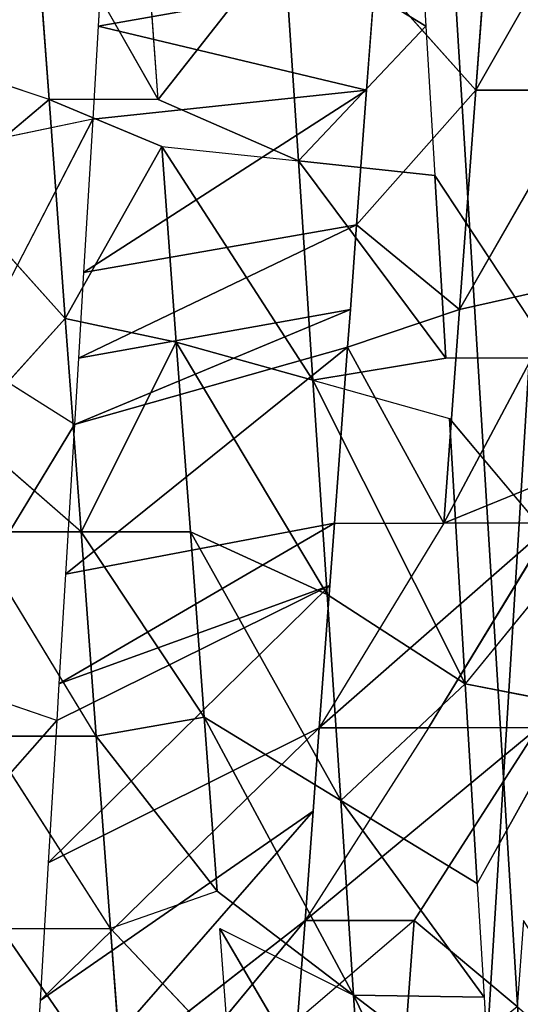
# Model space of a CAD drawing. Extents: x 143 to 263, y -61 to 82.
# Tile 603 of 656: x 249.143 to 249.544, y 71.45 to 72.238. Entities that reach past the tile are written whole.
import ezdxf

# ---------------------------------------------------------------- set-up
doc = ezdxf.new("R2010")
doc.units = 0
doc.header["$LTSCALE"] = 25.4
doc.layers.get('0').update_dxf_attribs({"color": 13, "linetype": 'CONTINUOUS'})

# ---------------------------------------------------------------- blocks, each defined once
blk = doc.blocks.new('ICE-BALL-8126_STL')
at = {"color": 41}
for p, q in [((10.05122, 45.73185, 93.36263), (10.05122, 45.64436, 93.36263)), ((10.05122, 45.73185, 93.36263), (10.05122, 45.64436, 93.36263)), ((10.05122, 45.73185, 93.36263), (10.22654, 45.63134, 93.37821)), ((10.05122, 45.73185, 93.36263), (10.22654, 45.63134, 93.37821)), ((10.54352, 45.72443, 96.80563), (10.5261, 45.63588, 96.8106)), ((10.54352, 45.72443, 96.80563), (10.68608, 45.64545, 96.75823)), ((10.20658, 45.72032, 93.37543), (10.22654, 45.63134, 93.37821)), ((10.20658, 45.72032, 93.37543), (10.22654, 45.63134, 93.37821)), ((10.20658, 45.72032, 93.37543), (10.39764, 45.61863, 93.41295)), ((10.20658, 45.72032, 93.37543), (10.39764, 45.61863, 93.41295)), ((10.4261, 45.7174, 96.83578), (10.31381, 45.62318, 96.8575)), ((10.4261, 45.7174, 96.83578), (10.5261, 45.63588, 96.8106)), ((10.26552, 45.70779, 96.86475), (10.11932, 45.61155, 96.87926)), ((10.26552, 45.70779, 96.86475), (10.26552, 45.62029, 96.86475)), ((10.36086, 45.70886, 93.4038), (10.39764, 45.61863, 93.41295)), ((10.39764, 45.70613, 93.41295), (10.39764, 45.61863, 93.41295)), ((10.39764, 45.70613, 93.41295), (10.56154, 45.60646, 93.46558)), ((10.56154, 45.69396, 93.46558), (10.71566, 45.59502, 93.53426)), ((10.56154, 45.69396, 93.46558), (10.56154, 45.60646, 93.46558)), ((10.71566, 45.68251, 93.53426), (10.78442, 45.67741, 93.57163)), ((10.71566, 45.59502, 93.53426), (10.78442, 45.67741, 93.57163)), ((10.77546, 45.54642, 96.51349), (11.02054, 45.66551, 96.59454)), ((10.77546, 45.54642, 96.51349), (11.02054, 45.66551, 96.59454)), ((9.87494, 45.65744, 93.36678), (10.05122, 45.64436, 93.36263)), ((9.87494, 45.65744, 93.36678), (10.05122, 45.64436, 93.36263)), ((10.77688, 45.65089, 96.72147), (10.61943, 45.53608, 96.5809)), ((10.77688, 45.65089, 96.72147), (10.61943, 45.53608, 96.5809)), ((10.68608, 45.64545, 96.75823), (10.77688, 45.65089, 96.72147)), ((10.8589, 45.6558, 96.68356), (10.77546, 45.54642, 96.51349)), ((10.8589, 45.6558, 96.68356), (10.77546, 45.54642, 96.51349)), ((10.77688, 45.65089, 96.72147), (10.77546, 45.54642, 96.51349)), ((10.77688, 45.65089, 96.72147), (10.77546, 45.54642, 96.51349)), ((10.77688, 45.65089, 96.72147), (10.8589, 45.6558, 96.68356)), ((10.05122, 45.64436, 93.36263), (9.96074, 45.56357, 93.36229)), ((10.05122, 45.64436, 93.36263), (10.22654, 45.63134, 93.37821)), ((10.15884, 45.54886, 93.36985), (10.05122, 45.64436, 93.36263)), ((10.05122, 45.64436, 93.36263), (10.22654, 45.63134, 93.37821)), ((10.5261, 45.63588, 96.8106), (10.68608, 45.64545, 96.75823)), ((10.5261, 45.63588, 96.8106), (10.68608, 45.64545, 96.75823)), ((10.68608, 45.64545, 96.75823), (10.61943, 45.53608, 96.5809)), ((10.68608, 45.64545, 96.75823), (10.61943, 45.53608, 96.5809)), ((10.5261, 45.63588, 96.8106), (10.28332, 45.51381, 96.67052)), ((10.5261, 45.63588, 96.8106), (10.28332, 45.51381, 96.67052)), ((10.31381, 45.62318, 96.8575), (10.5261, 45.63588, 96.8106)), ((10.31381, 45.62318, 96.8575), (10.5261, 45.63588, 96.8106)), ((10.5261, 45.63588, 96.8106), (10.45469, 45.52516, 96.63374)), ((10.5261, 45.63588, 96.8106), (10.45469, 45.52516, 96.63374)), ((10.5261, 45.63588, 96.8106), (10.61943, 45.53608, 96.5809)), ((10.5261, 45.63588, 96.8106), (10.61943, 45.53608, 96.5809)), ((10.22654, 45.63134, 93.37821), (10.15884, 45.54886, 93.36985)), ((10.22654, 45.63134, 93.37821), (10.39764, 45.61863, 93.41295)), ((10.25677, 45.54159, 93.38292), (10.22654, 45.63134, 93.37821)), ((10.22654, 45.63134, 93.37821), (10.39764, 45.61863, 93.41295)), ((10.10773, 45.50217, 96.69017), (10.26552, 45.62029, 96.86475)), ((10.10773, 45.50217, 96.69017), (10.26552, 45.62029, 96.86475)), ((10.11932, 45.61155, 96.87926), (10.26552, 45.62029, 96.86475)), ((10.11932, 45.61155, 96.87926), (10.26552, 45.62029, 96.86475)), ((10.39764, 45.61863, 93.41295), (10.25677, 45.54159, 93.38292)), ((10.39764, 45.61863, 93.41295), (10.25677, 45.54159, 93.38292)), ((10.28332, 45.51381, 96.67052), (10.26552, 45.62029, 96.86475)), ((10.28332, 45.51381, 96.67052), (10.31381, 45.62318, 96.8575)), ((10.39764, 45.53113, 93.41295), (10.39764, 45.61863, 93.41295)), ((10.39764, 45.61863, 93.41295), (10.56154, 45.51896, 93.46558)), ((10, 45.60441, 96.88291), (10.11932, 45.61155, 96.87926)), ((10.11932, 45.61155, 96.87926), (10.10773, 45.50217, 96.69017)), ((10.11932, 45.61155, 96.87926), (10.10773, 45.50217, 96.69017)), ((9.92303, 45.5998, 96.88139), (10, 45.60441, 96.88291)), ((10, 45.60441, 96.88291), (9.9305, 45.49043, 96.69209)), ((10, 45.60441, 96.88291), (9.9305, 45.49043, 96.69209)), ((10, 45.60441, 96.88291), (10.10773, 45.50217, 96.69017)), ((10, 45.60441, 96.88291), (10.10773, 45.50217, 96.69017)), ((10.56154, 45.60646, 93.46558), (10.71566, 45.50751, 93.53426)), ((10.56154, 45.60646, 93.46558), (10.56154, 45.51896, 93.46558)), ((10.71566, 45.59502, 93.53426), (10.71566, 45.50751, 93.53426)), ((10.71566, 45.59502, 93.53426), (10.79533, 45.50159, 93.57797)), ((10.71566, 45.59502, 93.53426), (10.859, 45.58419, 93.61742)), ((10.71566, 45.59502, 93.53426), (10.859, 45.58419, 93.61742)), ((9.96074, 45.56357, 93.36229), (10.05122, 45.55685, 93.36263)), ((10, 45.34191, 92.98291), (9.96074, 45.56357, 93.36229)), ((10, 45.34191, 92.98291), (9.96074, 45.56357, 93.36229)), ((10.05122, 45.55685, 93.36263), (10, 45.34191, 92.98291)), ((10.05122, 45.55685, 93.36263), (10, 45.34191, 92.98291)), ((10.05122, 45.55685, 93.36263), (10.15884, 45.54886, 93.36985)), ((10.19715, 45.33011, 92.9929), (10.05122, 45.55685, 93.36263)), ((10.19715, 45.33011, 92.9929), (10.05122, 45.55685, 93.36263)), ((10.07443, 45.33746, 92.98433), (10.05122, 45.55685, 93.36263)), ((10.07443, 45.33746, 92.98433), (10.05122, 45.55685, 93.36263)), ((10.72186, 45.43926, 96.32838), (10.92139, 45.55613, 96.43311)), ((10.72186, 45.43926, 96.32838), (10.92139, 45.55613, 96.43311)), ((10.92139, 45.55613, 96.43311), (10.77546, 45.54642, 96.51349)), ((10.92139, 45.55613, 96.43311), (10.77546, 45.54642, 96.51349)), ((10.15884, 45.54886, 93.36985), (10.22654, 45.54383, 93.37821)), ((10.26552, 45.32602, 93.00108), (10.15884, 45.54886, 93.36985)), ((10.26552, 45.32602, 93.00108), (10.15884, 45.54886, 93.36985)), ((10.19715, 45.33011, 92.9929), (10.15884, 45.54886, 93.36985)), ((10.19715, 45.33011, 92.9929), (10.15884, 45.54886, 93.36985)), ((10.22654, 45.54383, 93.37821), (10.25677, 45.54159, 93.38292)), ((10.31869, 45.32284, 93.00913), (10.22654, 45.54383, 93.37821)), ((10.31869, 45.32284, 93.00913), (10.22654, 45.54383, 93.37821)), ((10.26552, 45.32602, 93.00108), (10.22654, 45.54383, 93.37821)), ((10.26552, 45.32602, 93.00108), (10.22654, 45.54383, 93.37821)), ((10.25677, 45.54159, 93.38292), (10.39764, 45.53113, 93.41295)), ((10.43836, 45.31568, 93.03282), (10.25677, 45.54159, 93.38292)), ((10.43836, 45.31568, 93.03282), (10.25677, 45.54159, 93.38292)), ((10.31869, 45.32284, 93.00913), (10.25677, 45.54159, 93.38292)), ((10.31869, 45.32284, 93.00913), (10.25677, 45.54159, 93.38292)), ((10.25677, 45.54159, 93.38292), (10.39764, 45.53113, 93.41295)), ((10.77546, 45.54642, 96.51349), (10.55277, 45.4267, 96.40357)), ((10.77546, 45.54642, 96.51349), (10.55277, 45.4267, 96.40357)), ((10.61943, 45.53608, 96.5809), (10.77546, 45.54642, 96.51349)), ((10.61943, 45.53608, 96.5809), (10.77546, 45.54642, 96.51349)), ((10.69202, 45.43705, 96.34341), (10.77546, 45.54642, 96.51349)), ((10.72186, 45.43926, 96.32838), (10.77546, 45.54642, 96.51349)), ((10.40466, 45.41571, 96.45102), (10.61943, 45.53608, 96.5809)), ((10.40466, 45.41571, 96.45102), (10.61943, 45.53608, 96.5809)), ((10.61943, 45.53608, 96.5809), (10.45469, 45.52516, 96.63374)), ((10.61943, 45.53608, 96.5809), (10.45469, 45.52516, 96.63374)), ((10.55277, 45.4267, 96.40357), (10.61943, 45.53608, 96.5809)), ((10.55277, 45.4267, 96.40357), (10.61943, 45.53608, 96.5809)), ((10.25284, 45.40443, 96.48355), (10.45469, 45.52516, 96.63374)), ((10.25284, 45.40443, 96.48355), (10.45469, 45.52516, 96.63374)), ((10.45469, 45.52516, 96.63374), (10.28332, 45.51381, 96.67052)), ((10.45469, 45.52516, 96.63374), (10.28332, 45.51381, 96.67052)), ((10.39764, 45.53113, 93.41295), (10.44756, 45.52742, 93.4269)), ((10.5261, 45.31043, 93.05522), (10.39764, 45.53113, 93.41295)), ((10.5261, 45.31043, 93.05522), (10.39764, 45.53113, 93.41295)), ((10.43836, 45.31568, 93.03282), (10.39764, 45.53113, 93.41295)), ((10.43836, 45.31568, 93.03282), (10.39764, 45.53113, 93.41295)), ((10.40466, 45.41571, 96.45102), (10.45469, 45.52516, 96.63374)), ((10.40466, 45.41571, 96.45102), (10.45469, 45.52516, 96.63374)), ((10.44756, 45.52742, 93.4269), (10.5261, 45.31043, 93.05522)), ((10.44756, 45.52742, 93.4269), (10.56154, 45.51896, 93.46558)), ((10.66945, 45.30185, 93.10143), (10.44756, 45.52742, 93.4269)), ((10.66945, 45.30185, 93.10143), (10.44756, 45.52742, 93.4269)), ((10.55549, 45.30867, 93.06371), (10.44756, 45.52742, 93.4269)), ((10.55549, 45.30867, 93.06371), (10.44756, 45.52742, 93.4269)), ((10.44756, 45.52742, 93.4269), (10.5261, 45.31043, 93.05522)), ((10.56154, 45.51896, 93.46558), (10.6282, 45.51401, 93.49285)), ((10.7797, 45.29526, 93.14558), (10.56154, 45.51896, 93.46558)), ((10.7797, 45.29526, 93.14558), (10.56154, 45.51896, 93.46558)), ((10.66945, 45.30185, 93.10143), (10.56154, 45.51896, 93.46558)), ((10.66945, 45.30185, 93.10143), (10.56154, 45.51896, 93.46558)), ((10.09614, 45.3928, 96.50108), (10.28332, 45.51381, 96.67052)), ((10.09614, 45.3928, 96.50108), (10.28332, 45.51381, 96.67052)), ((10.28332, 45.51381, 96.67052), (10.10773, 45.50217, 96.69017)), ((10.28332, 45.51381, 96.67052), (10.10773, 45.50217, 96.69017)), ((10.28332, 45.51381, 96.67052), (10.25284, 45.40443, 96.48355)), ((10.28332, 45.51381, 96.67052), (10.25284, 45.40443, 96.48355)), ((10.6282, 45.51401, 93.49285), (10.71566, 45.50751, 93.53426)), ((10.88572, 45.28891, 93.19567), (10.6282, 45.51401, 93.49285)), ((10.88572, 45.28891, 93.19567), (10.6282, 45.51401, 93.49285)), ((10.7797, 45.29526, 93.14558), (10.6282, 45.51401, 93.49285)), ((10.7797, 45.29526, 93.14558), (10.6282, 45.51401, 93.49285)), ((9.9305, 45.49043, 96.69209), (10.10773, 45.50217, 96.69017)), ((9.9305, 45.49043, 96.69209), (10.10773, 45.50217, 96.69017)), ((10.0586, 45.39001, 96.50293), (10.10773, 45.50217, 96.69017)), ((10.09614, 45.3928, 96.50108), (10.10773, 45.50217, 96.69017)), ((10.71566, 45.50751, 93.53426), (10.79533, 45.50159, 93.57797)), ((10.98712, 45.28284, 93.25122), (10.71566, 45.50751, 93.53426)), ((10.98712, 45.28284, 93.25122), (10.71566, 45.50751, 93.53426)), ((10.88572, 45.28891, 93.19567), (10.71566, 45.50751, 93.53426)), ((10.88572, 45.28891, 93.19567), (10.71566, 45.50751, 93.53426)), ((10.72186, 45.35176, 96.32838), (10.82225, 45.44676, 96.27168)), ((10.82225, 45.44676, 96.27168), (10.72186, 45.43926, 96.32838)), ((10.69202, 45.43705, 96.34341), (10.55277, 45.4267, 96.40357)), ((10.69202, 45.43705, 96.34341), (10.55277, 45.4267, 96.40357)), ((10.69202, 45.43705, 96.34341), (10.5682, 45.34035, 96.39768)), ((10.69202, 45.43705, 96.34341), (10.5682, 45.34035, 96.39768)), ((10.69202, 45.43705, 96.34341), (10.72186, 45.35176, 96.32838)), ((10.55277, 45.4267, 96.40357), (10.40466, 45.41571, 96.45102)), ((10.40466, 45.32821, 96.45102), (10.55277, 45.4267, 96.40357)), ((10.40466, 45.32821, 96.45102), (10.55277, 45.4267, 96.40357)), ((10.55277, 45.4267, 96.40357), (10.40466, 45.41571, 96.45102)), ((10.5682, 45.34035, 96.39768), (10.55277, 45.4267, 96.40357)), ((10.5682, 45.34035, 96.39768), (10.55277, 45.4267, 96.40357)), ((10.40466, 45.41571, 96.45102), (10.25284, 45.40443, 96.48355)), ((10.40466, 45.41571, 96.45102), (10.25284, 45.40443, 96.48355)), ((10.40466, 45.41571, 96.45102), (10.40466, 45.32821, 96.45102)), ((10.40466, 45.41571, 96.45102), (10.40466, 45.32821, 96.45102)), ((10.25284, 45.40443, 96.48355), (10.09614, 45.3928, 96.50108)), ((10.25284, 45.40443, 96.48355), (10.09614, 45.3928, 96.50108)), ((10.25284, 45.40443, 96.48355), (10.2338, 45.31552, 96.48653)), ((10.25284, 45.40443, 96.48355), (10.2338, 45.31552, 96.48653)), ((10.25284, 45.40443, 96.48355), (10.40466, 45.32821, 96.45102)), ((10.25284, 45.40443, 96.48355), (10.40466, 45.32821, 96.45102)), ((10.0586, 45.39001, 96.50293), (9.88229, 45.28942, 96.49961)), ((10.0586, 45.39001, 96.50293), (9.93798, 45.38105, 96.5028)), ((10.09614, 45.3928, 96.50108), (10.0586, 45.30251, 96.50293)), ((10.0586, 45.39001, 96.50293), (10.0586, 45.30251, 96.50293)), ((10.09614, 45.3928, 96.50108), (10.2338, 45.31552, 96.48653)), ((10.09614, 45.3928, 96.50108), (10.2338, 45.31552, 96.48653)), ((10.86485, 45.36258, 96.24457), (10.72186, 45.35176, 96.32838)), ((10.86485, 45.36258, 96.24457), (10.72186, 45.35176, 96.32838)), ((10.5682, 45.34035, 96.39768), (10.72186, 45.35176, 96.32838)), ((10.5682, 45.34035, 96.39768), (10.72186, 45.35176, 96.32838)), ((10.72186, 45.35176, 96.32838), (10.5682, 45.25285, 96.39768)), ((10.72186, 45.26426, 96.32838), (10.72186, 45.35176, 96.32838)), ((9.95127, 45.34482, 92.98352), (10, 45.34191, 92.98291)), ((10, 45.34191, 92.98291), (10.07443, 45.33746, 92.98433)), ((10.07443, 45.33746, 92.98433), (10.09288, 45.24885, 92.98512)), ((10.07443, 45.33746, 92.98433), (10.26552, 45.23852, 93.00108)), ((10.07443, 45.33746, 92.98433), (10.19715, 45.33011, 92.9929)), ((10.5682, 45.34035, 96.39768), (10.40466, 45.24071, 96.45102)), ((10.5682, 45.34035, 96.39768), (10.40466, 45.32821, 96.45102)), ((10.5682, 45.34035, 96.39768), (10.40466, 45.32821, 96.45102)), ((10.5682, 45.34035, 96.39768), (10.5682, 45.25285, 96.39768)), ((10.19715, 45.33011, 92.9929), (10.26552, 45.32602, 93.00108)), ((10.2338, 45.31552, 96.48653), (10.40466, 45.32821, 96.45102)), ((10.2338, 45.31552, 96.48653), (10.40466, 45.32821, 96.45102)), ((10.40466, 45.32821, 96.45102), (10.3231, 45.23465, 96.47044)), ((10.40466, 45.32821, 96.45102), (10.40466, 45.24071, 96.45102)), ((10.26552, 45.32602, 93.00108), (10.31869, 45.32284, 93.00913)), ((10.31869, 45.32284, 93.00913), (10.26552, 45.23852, 93.00108)), ((10.31869, 45.32284, 93.00913), (10.47838, 45.22579, 93.0425)), ((10.31869, 45.32284, 93.00913), (10.43836, 45.31568, 93.03282)), ((10.2338, 45.31552, 96.48653), (10.0586, 45.30251, 96.50293)), ((10.2338, 45.31552, 96.48653), (10.0586, 45.30251, 96.50293)), ((10.2338, 45.31552, 96.48653), (10.12786, 45.22015, 96.49882)), ((10.2338, 45.31552, 96.48653), (10.3231, 45.23465, 96.47044)), ((10.43836, 45.31568, 93.03282), (10.5261, 45.31043, 93.05522)), ((10.5261, 45.31043, 93.05522), (10.55549, 45.30867, 93.06371)), ((10.55549, 45.30867, 93.06371), (10.5261, 45.22293, 93.05522)), ((10.55549, 45.30867, 93.06371), (10.66198, 45.2148, 93.09871)), ((10.55549, 45.30867, 93.06371), (10.66945, 45.30185, 93.10143)), ((10.0586, 45.30251, 96.50293), (9.88229, 45.28942, 96.49961)), ((10.0586, 45.30251, 96.50293), (9.88229, 45.28942, 96.49961)), ((10.0586, 45.30251, 96.50293), (10.02881, 45.2128, 96.50376)), ((10.0586, 45.30251, 96.50293), (10.12786, 45.22015, 96.49882)), ((10.66945, 45.30185, 93.10143), (10.7797, 45.29526, 93.14558)), ((10.7797, 45.29526, 93.14558), (10.88572, 45.28891, 93.19567))]:
    blk.add_line(p, q, dxfattribs=at)
mesh = blk.add_polyface(dxfattribs=at)
corners = [(0, 44.9885, 114.9556), (23, 46.80443, 110.13866), (0, 46.80443, 110.13866), (23, 44.9885, 114.9556)]
mesh.append_faces([[corners[k] for k in face] for face in [(0, 1, 2), (1, 0, 3)]], dxfattribs={"vtx0": -1, "color": 41})
mesh = blk.add_polyface(dxfattribs=at)
corners = [(0, 46.80443, 79.72717), (23, 44.9885, 74.91022), (0, 44.9885, 74.91022), (23, 46.80443, 79.72717)]
mesh.append_faces([[corners[k] for k in face] for face in [(0, 1, 2), (1, 0, 3)]], dxfattribs={"vtx0": -1, "color": 41})
mesh = blk.add_polyface(dxfattribs=at)
corners = [(21.2, 46.31937, 84.91157), (0, 45.01358, 80.03829), (21.2, 45.01358, 80.03829), (0, 46.31937, 84.91157)]
mesh.append_faces([[corners[k] for k in face] for face in [(0, 1, 2), (1, 0, 3)]], dxfattribs={"vtx0": -1, "color": 41})
mesh = blk.add_polyface(dxfattribs=at)
corners = [(21.2, 45.01358, 109.82753), (0, 46.31937, 104.95425), (21.2, 46.31937, 104.95425), (0, 45.01358, 109.82753)]
mesh.append_faces([[corners[k] for k in face] for face in [(0, 1, 2), (1, 0, 3)]], dxfattribs={"vtx0": -1, "color": 41})
mesh = blk.add_polyface(dxfattribs=at)
corners = [(10.78442, 45.67741, 93.57163), (10.87901, 45.78679, 93.40749), (10.71566, 45.68251, 93.53426)]
mesh.append_faces([[corners[k] for k in face] for face in [(0, 1, 2)]], dxfattribs={"color": 41})
mesh = blk.add_polyface(dxfattribs=at)
corners = [(10.05122, 45.64436, 93.36263), (9.87494, 45.74495, 93.36678), (9.87494, 45.65744, 93.36678), (10.05122, 45.73185, 93.36263)]
mesh.append_faces([[corners[k] for k in face] for face in [(0, 1, 2), (1, 0, 3)]], dxfattribs={"vtx0": -1, "color": 41})
mesh = blk.add_polyface(dxfattribs=at)
corners = [(10.22654, 45.63134, 93.37821), (10.05122, 45.73185, 93.36263), (10.05122, 45.64436, 93.36263)]
mesh.append_faces([[corners[k] for k in face] for face in [(0, 1, 2)]], dxfattribs={"color": 41})
mesh = blk.add_polyface(dxfattribs=at)
corners = [(10.22654, 45.63134, 93.37821), (10.20658, 45.72032, 93.37543), (10.05122, 45.73185, 93.36263)]
mesh.append_faces([[corners[k] for k in face] for face in [(0, 1, 2)]], dxfattribs={"color": 41})
mesh = blk.add_polyface(dxfattribs=at)
corners = [(10.68608, 45.64545, 96.75823), (10.5261, 45.63588, 96.8106), (10.54352, 45.72443, 96.80563)]
mesh.append_faces([[corners[k] for k in face] for face in [(0, 1, 2)]], dxfattribs={"color": 41})
mesh = blk.add_polyface(dxfattribs=at)
corners = [(10.39764, 45.61863, 93.41295), (10.20658, 45.72032, 93.37543), (10.22654, 45.63134, 93.37821)]
mesh.append_faces([[corners[k] for k in face] for face in [(0, 1, 2)]], dxfattribs={"color": 41})
mesh = blk.add_polyface(dxfattribs=at)
corners = [(10.39764, 45.61863, 93.41295), (10.36086, 45.70886, 93.4038), (10.20658, 45.72032, 93.37543)]
mesh.append_faces([[corners[k] for k in face] for face in [(0, 1, 2)]], dxfattribs={"color": 41})
mesh = blk.add_polyface(dxfattribs=at)
corners = [(10.5261, 45.63588, 96.8106), (10.31381, 45.62318, 96.8575), (10.4261, 45.7174, 96.83578)]
mesh.append_faces([[corners[k] for k in face] for face in [(0, 1, 2)]], dxfattribs={"color": 41})
mesh = blk.add_polyface(dxfattribs=at)
corners = [(10.26552, 45.70779, 96.86475), (10.26552, 45.62029, 96.86475), (10.11932, 45.61155, 96.87926)]
mesh.append_faces([[corners[k] for k in face] for face in [(0, 1, 2)]], dxfattribs={"color": 41})
mesh = blk.add_polyface(dxfattribs=at)
corners = [(10.56154, 45.51896, 93.46558), (10.39764, 45.70613, 93.41295), (10.39764, 45.61863, 93.41295), (10.56154, 45.60646, 93.46558)]
mesh.append_faces([[corners[k] for k in face] for face in [(0, 1, 2), (1, 0, 3)]], dxfattribs={"vtx0": -1, "color": 41})
mesh = blk.add_polyface(dxfattribs=at)
corners = [(10.71566, 45.50751, 93.53426), (10.56154, 45.69396, 93.46558), (10.56154, 45.60646, 93.46558), (10.71566, 45.59502, 93.53426)]
mesh.append_faces([[corners[k] for k in face] for face in [(0, 1, 2), (1, 0, 3)]], dxfattribs={"vtx0": -1, "color": 41})
mesh = blk.add_polyface(dxfattribs=at)
corners = [(10.859, 45.58419, 93.61742), (10.78442, 45.67741, 93.57163), (10.71566, 45.59502, 93.53426)]
mesh.append_faces([[corners[k] for k in face] for face in [(0, 1, 2)]], dxfattribs={"color": 41})
mesh = blk.add_polyface(dxfattribs=at)
corners = [(10.8589, 45.6558, 96.68356), (11.02054, 45.66551, 96.59454), (10.77546, 45.54642, 96.51349)]
mesh.append_faces([[corners[k] for k in face] for face in [(0, 1, 2)]], dxfattribs={"color": 41})
mesh = blk.add_polyface(dxfattribs=at)
corners = [(11.02054, 45.66551, 96.59454), (10.92139, 45.55613, 96.43311), (10.77546, 45.54642, 96.51349)]
mesh.append_faces([[corners[k] for k in face] for face in [(0, 1, 2)]], dxfattribs={"color": 41})
mesh = blk.add_polyface(dxfattribs=at)
corners = [(10.05122, 45.64436, 93.36263), (9.87494, 45.65744, 93.36678), (9.96074, 45.56357, 93.36229)]
mesh.append_faces([[corners[k] for k in face] for face in [(0, 1, 2)]], dxfattribs={"color": 41})
mesh = blk.add_polyface(dxfattribs=at)
corners = [(10.77688, 45.65089, 96.72147), (10.77546, 45.54642, 96.51349), (10.61943, 45.53608, 96.5809)]
mesh.append_faces([[corners[k] for k in face] for face in [(0, 1, 2)]], dxfattribs={"color": 41})
mesh = blk.add_polyface(dxfattribs=at)
corners = [(10.68608, 45.64545, 96.75823), (10.77688, 45.65089, 96.72147), (10.61943, 45.53608, 96.5809)]
mesh.append_faces([[corners[k] for k in face] for face in [(0, 1, 2)]], dxfattribs={"color": 41})
mesh = blk.add_polyface(dxfattribs=at)
corners = [(10.77688, 45.65089, 96.72147), (10.8589, 45.6558, 96.68356), (10.77546, 45.54642, 96.51349)]
mesh.append_faces([[corners[k] for k in face] for face in [(0, 1, 2)]], dxfattribs={"color": 41})
mesh = blk.add_polyface(dxfattribs=at)
corners = [(10.22654, 45.63134, 93.37821), (10.05122, 45.64436, 93.36263), (10.15884, 45.54886, 93.36985)]
mesh.append_faces([[corners[k] for k in face] for face in [(0, 1, 2)]], dxfattribs={"color": 41})
mesh = blk.add_polyface(dxfattribs=at)
corners = [(10.5261, 45.63588, 96.8106), (10.68608, 45.64545, 96.75823), (10.61943, 45.53608, 96.5809)]
mesh.append_faces([[corners[k] for k in face] for face in [(0, 1, 2)]], dxfattribs={"color": 41})
mesh = blk.add_polyface(dxfattribs=at)
corners = [(10.5261, 45.63588, 96.8106), (10.45469, 45.52516, 96.63374), (10.28332, 45.51381, 96.67052)]
mesh.append_faces([[corners[k] for k in face] for face in [(0, 1, 2)]], dxfattribs={"color": 41})
mesh = blk.add_polyface(dxfattribs=at)
corners = [(10.31381, 45.62318, 96.8575), (10.5261, 45.63588, 96.8106), (10.28332, 45.51381, 96.67052)]
mesh.append_faces([[corners[k] for k in face] for face in [(0, 1, 2)]], dxfattribs={"color": 41})
mesh = blk.add_polyface(dxfattribs=at)
corners = [(10.5261, 45.63588, 96.8106), (10.61943, 45.53608, 96.5809), (10.45469, 45.52516, 96.63374)]
mesh.append_faces([[corners[k] for k in face] for face in [(0, 1, 2)]], dxfattribs={"color": 41})
mesh = blk.add_polyface(dxfattribs=at)
corners = [(10.39764, 45.61863, 93.41295), (10.22654, 45.63134, 93.37821), (10.25677, 45.54159, 93.38292)]
mesh.append_faces([[corners[k] for k in face] for face in [(0, 1, 2)]], dxfattribs={"color": 41})
mesh = blk.add_polyface(dxfattribs=at)
corners = [(10.11932, 45.61155, 96.87926), (10.26552, 45.62029, 96.86475), (10.10773, 45.50217, 96.69017)]
mesh.append_faces([[corners[k] for k in face] for face in [(0, 1, 2)]], dxfattribs={"color": 41})
mesh = blk.add_polyface(dxfattribs=at)
corners = [(10.26552, 45.62029, 96.86475), (10.28332, 45.51381, 96.67052), (10.10773, 45.50217, 96.69017)]
mesh.append_faces([[corners[k] for k in face] for face in [(0, 1, 2)]], dxfattribs={"color": 41})
mesh = blk.add_polyface(dxfattribs=at)
corners = [(10.39764, 45.61863, 93.41295), (10.25677, 45.54159, 93.38292), (10.39764, 45.53113, 93.41295)]
mesh.append_faces([[corners[k] for k in face] for face in [(0, 1, 2)]], dxfattribs={"color": 41})
mesh = blk.add_polyface(dxfattribs=at)
corners = [(10, 45.60441, 96.88291), (10.11932, 45.61155, 96.87926), (10.10773, 45.50217, 96.69017)]
mesh.append_faces([[corners[k] for k in face] for face in [(0, 1, 2)]], dxfattribs={"color": 41})
mesh = blk.add_polyface(dxfattribs=at)
corners = [(10, 45.60441, 96.88291), (9.9305, 45.49043, 96.69209), (9.92303, 45.5998, 96.88139)]
mesh.append_faces([[corners[k] for k in face] for face in [(0, 1, 2)]], dxfattribs={"color": 41})
mesh = blk.add_polyface(dxfattribs=at)
corners = [(10, 45.60441, 96.88291), (10.10773, 45.50217, 96.69017), (9.9305, 45.49043, 96.69209)]
mesh.append_faces([[corners[k] for k in face] for face in [(0, 1, 2)]], dxfattribs={"color": 41})
mesh = blk.add_polyface(dxfattribs=at)
corners = [(10.859, 45.58419, 93.61742), (10.71566, 45.59502, 93.53426), (10.79533, 45.50159, 93.57797)]
mesh.append_faces([[corners[k] for k in face] for face in [(0, 1, 2)]], dxfattribs={"color": 41})
mesh = blk.add_polyface(dxfattribs=at)
corners = [(9.96074, 45.56357, 93.36229), (9.95127, 45.34482, 92.98352), (10, 45.34191, 92.98291)]
mesh.append_faces([[corners[k] for k in face] for face in [(0, 1, 2)]], dxfattribs={"color": 41})
mesh = blk.add_polyface(dxfattribs=at)
corners = [(10.05122, 45.55685, 93.36263), (9.96074, 45.56357, 93.36229), (10, 45.34191, 92.98291)]
mesh.append_faces([[corners[k] for k in face] for face in [(0, 1, 2)]], dxfattribs={"color": 41})
mesh = blk.add_polyface(dxfattribs=at)
corners = [(10.05122, 45.55685, 93.36263), (10, 45.34191, 92.98291), (10.07443, 45.33746, 92.98433)]
mesh.append_faces([[corners[k] for k in face] for face in [(0, 1, 2)]], dxfattribs={"color": 41})
mesh = blk.add_polyface(dxfattribs=at)
corners = [(10.15884, 45.54886, 93.36985), (10.05122, 45.55685, 93.36263), (10.19715, 45.33011, 92.9929)]
mesh.append_faces([[corners[k] for k in face] for face in [(0, 1, 2)]], dxfattribs={"color": 41})
mesh = blk.add_polyface(dxfattribs=at)
corners = [(10.05122, 45.55685, 93.36263), (10.07443, 45.33746, 92.98433), (10.19715, 45.33011, 92.9929)]
mesh.append_faces([[corners[k] for k in face] for face in [(0, 1, 2)]], dxfattribs={"color": 41})
mesh = blk.add_polyface(dxfattribs=at)
corners = [(10.77546, 45.54642, 96.51349), (10.92139, 45.55613, 96.43311), (10.72186, 45.43926, 96.32838)]
mesh.append_faces([[corners[k] for k in face] for face in [(0, 1, 2)]], dxfattribs={"color": 41})
mesh = blk.add_polyface(dxfattribs=at)
corners = [(10.92139, 45.55613, 96.43311), (10.82225, 45.44676, 96.27168), (10.72186, 45.43926, 96.32838)]
mesh.append_faces([[corners[k] for k in face] for face in [(0, 1, 2)]], dxfattribs={"color": 41})
mesh = blk.add_polyface(dxfattribs=at)
corners = [(10.22654, 45.54383, 93.37821), (10.15884, 45.54886, 93.36985), (10.26552, 45.32602, 93.00108)]
mesh.append_faces([[corners[k] for k in face] for face in [(0, 1, 2)]], dxfattribs={"color": 41})
mesh = blk.add_polyface(dxfattribs=at)
corners = [(10.15884, 45.54886, 93.36985), (10.19715, 45.33011, 92.9929), (10.26552, 45.32602, 93.00108)]
mesh.append_faces([[corners[k] for k in face] for face in [(0, 1, 2)]], dxfattribs={"color": 41})
mesh = blk.add_polyface(dxfattribs=at)
corners = [(10.25677, 45.54159, 93.38292), (10.22654, 45.54383, 93.37821), (10.31869, 45.32284, 93.00913)]
mesh.append_faces([[corners[k] for k in face] for face in [(0, 1, 2)]], dxfattribs={"color": 41})
mesh = blk.add_polyface(dxfattribs=at)
corners = [(10.22654, 45.54383, 93.37821), (10.26552, 45.32602, 93.00108), (10.31869, 45.32284, 93.00913)]
mesh.append_faces([[corners[k] for k in face] for face in [(0, 1, 2)]], dxfattribs={"color": 41})
mesh = blk.add_polyface(dxfattribs=at)
corners = [(10.39764, 45.53113, 93.41295), (10.25677, 45.54159, 93.38292), (10.43836, 45.31568, 93.03282)]
mesh.append_faces([[corners[k] for k in face] for face in [(0, 1, 2)]], dxfattribs={"color": 41})
mesh = blk.add_polyface(dxfattribs=at)
corners = [(10.25677, 45.54159, 93.38292), (10.31869, 45.32284, 93.00913), (10.43836, 45.31568, 93.03282)]
mesh.append_faces([[corners[k] for k in face] for face in [(0, 1, 2)]], dxfattribs={"color": 41})
mesh = blk.add_polyface(dxfattribs=at)
corners = [(10.77546, 45.54642, 96.51349), (10.69202, 45.43705, 96.34341), (10.55277, 45.4267, 96.40357)]
mesh.append_faces([[corners[k] for k in face] for face in [(0, 1, 2)]], dxfattribs={"color": 41})
mesh = blk.add_polyface(dxfattribs=at)
corners = [(10.61943, 45.53608, 96.5809), (10.77546, 45.54642, 96.51349), (10.55277, 45.4267, 96.40357)]
mesh.append_faces([[corners[k] for k in face] for face in [(0, 1, 2)]], dxfattribs={"color": 41})
mesh = blk.add_polyface(dxfattribs=at)
corners = [(10.45469, 45.52516, 96.63374), (10.61943, 45.53608, 96.5809), (10.40466, 45.41571, 96.45102)]
mesh.append_faces([[corners[k] for k in face] for face in [(0, 1, 2)]], dxfattribs={"color": 41})
mesh = blk.add_polyface(dxfattribs=at)
corners = [(10.61943, 45.53608, 96.5809), (10.55277, 45.4267, 96.40357), (10.40466, 45.41571, 96.45102)]
mesh.append_faces([[corners[k] for k in face] for face in [(0, 1, 2)]], dxfattribs={"color": 41})
mesh = blk.add_polyface(dxfattribs=at)
corners = [(10.28332, 45.51381, 96.67052), (10.45469, 45.52516, 96.63374), (10.25284, 45.40443, 96.48355)]
mesh.append_faces([[corners[k] for k in face] for face in [(0, 1, 2)]], dxfattribs={"color": 41})
mesh = blk.add_polyface(dxfattribs=at)
corners = [(10.45469, 45.52516, 96.63374), (10.40466, 45.41571, 96.45102), (10.25284, 45.40443, 96.48355)]
mesh.append_faces([[corners[k] for k in face] for face in [(0, 1, 2)]], dxfattribs={"color": 41})
mesh = blk.add_polyface(dxfattribs=at)
corners = [(10.44756, 45.52742, 93.4269), (10.39764, 45.53113, 93.41295), (10.5261, 45.31043, 93.05522)]
mesh.append_faces([[corners[k] for k in face] for face in [(0, 1, 2)]], dxfattribs={"color": 41})
mesh = blk.add_polyface(dxfattribs=at)
corners = [(10.39764, 45.53113, 93.41295), (10.43836, 45.31568, 93.03282), (10.5261, 45.31043, 93.05522)]
mesh.append_faces([[corners[k] for k in face] for face in [(0, 1, 2)]], dxfattribs={"color": 41})
mesh = blk.add_polyface(dxfattribs=at)
corners = [(10.56154, 45.51896, 93.46558), (10.44756, 45.52742, 93.4269), (10.66945, 45.30185, 93.10143)]
mesh.append_faces([[corners[k] for k in face] for face in [(0, 1, 2)]], dxfattribs={"color": 41})
mesh = blk.add_polyface(dxfattribs=at)
corners = [(10.44756, 45.52742, 93.4269), (10.55549, 45.30867, 93.06371), (10.66945, 45.30185, 93.10143)]
mesh.append_faces([[corners[k] for k in face] for face in [(0, 1, 2)]], dxfattribs={"color": 41})
mesh = blk.add_polyface(dxfattribs=at)
corners = [(10.44756, 45.52742, 93.4269), (10.5261, 45.31043, 93.05522), (10.55549, 45.30867, 93.06371)]
mesh.append_faces([[corners[k] for k in face] for face in [(0, 1, 2)]], dxfattribs={"color": 41})
mesh = blk.add_polyface(dxfattribs=at)
corners = [(10.6282, 45.51401, 93.49285), (10.56154, 45.51896, 93.46558), (10.7797, 45.29526, 93.14558)]
mesh.append_faces([[corners[k] for k in face] for face in [(0, 1, 2)]], dxfattribs={"color": 41})
mesh = blk.add_polyface(dxfattribs=at)
corners = [(10.56154, 45.51896, 93.46558), (10.66945, 45.30185, 93.10143), (10.7797, 45.29526, 93.14558)]
mesh.append_faces([[corners[k] for k in face] for face in [(0, 1, 2)]], dxfattribs={"color": 41})
mesh = blk.add_polyface(dxfattribs=at)
corners = [(10.10773, 45.50217, 96.69017), (10.28332, 45.51381, 96.67052), (10.09614, 45.3928, 96.50108)]
mesh.append_faces([[corners[k] for k in face] for face in [(0, 1, 2)]], dxfattribs={"color": 41})
mesh = blk.add_polyface(dxfattribs=at)
corners = [(10.28332, 45.51381, 96.67052), (10.25284, 45.40443, 96.48355), (10.09614, 45.3928, 96.50108)]
mesh.append_faces([[corners[k] for k in face] for face in [(0, 1, 2)]], dxfattribs={"color": 41})
mesh = blk.add_polyface(dxfattribs=at)
corners = [(10.71566, 45.50751, 93.53426), (10.6282, 45.51401, 93.49285), (10.88572, 45.28891, 93.19567)]
mesh.append_faces([[corners[k] for k in face] for face in [(0, 1, 2)]], dxfattribs={"color": 41})
mesh = blk.add_polyface(dxfattribs=at)
corners = [(10.6282, 45.51401, 93.49285), (10.7797, 45.29526, 93.14558), (10.88572, 45.28891, 93.19567)]
mesh.append_faces([[corners[k] for k in face] for face in [(0, 1, 2)]], dxfattribs={"color": 41})
mesh = blk.add_polyface(dxfattribs=at)
corners = [(9.9305, 45.49043, 96.69209), (10.0586, 45.39001, 96.50293), (9.93798, 45.38105, 96.5028), (10.10773, 45.50217, 96.69017)]
mesh.append_faces([[corners[k] for k in face] for face in [(0, 1, 2), (1, 0, 3)]], dxfattribs={"vtx0": -1, "color": 41})
mesh = blk.add_polyface(dxfattribs=at)
corners = [(10.79533, 45.50159, 93.57797), (10.71566, 45.50751, 93.53426), (10.98712, 45.28284, 93.25122)]
mesh.append_faces([[corners[k] for k in face] for face in [(0, 1, 2)]], dxfattribs={"color": 41})
mesh = blk.add_polyface(dxfattribs=at)
corners = [(10.71566, 45.50751, 93.53426), (10.88572, 45.28891, 93.19567), (10.98712, 45.28284, 93.25122)]
mesh.append_faces([[corners[k] for k in face] for face in [(0, 1, 2)]], dxfattribs={"color": 41})
mesh = blk.add_polyface(dxfattribs=at)
corners = [(10.86485, 45.36258, 96.24457), (10.72186, 45.35176, 96.32838), (10.82225, 45.44676, 96.27168)]
mesh.append_faces([[corners[k] for k in face] for face in [(0, 1, 2)]], dxfattribs={"color": 41})
mesh = blk.add_polyface(dxfattribs=at)
corners = [(10.69202, 45.43705, 96.34341), (10.5682, 45.34035, 96.39768), (10.55277, 45.4267, 96.40357)]
mesh.append_faces([[corners[k] for k in face] for face in [(0, 1, 2)]], dxfattribs={"color": 41})
mesh = blk.add_polyface(dxfattribs=at)
corners = [(10.72186, 45.35176, 96.32838), (10.5682, 45.34035, 96.39768), (10.69202, 45.43705, 96.34341)]
mesh.append_faces([[corners[k] for k in face] for face in [(0, 1, 2)]], dxfattribs={"color": 41})
mesh = blk.add_polyface(dxfattribs=at)
corners = [(10.55277, 45.4267, 96.40357), (10.40466, 45.32821, 96.45102), (10.40466, 45.41571, 96.45102)]
mesh.append_faces([[corners[k] for k in face] for face in [(0, 1, 2)]], dxfattribs={"color": 41})
mesh = blk.add_polyface(dxfattribs=at)
corners = [(10.5682, 45.34035, 96.39768), (10.40466, 45.32821, 96.45102), (10.55277, 45.4267, 96.40357)]
mesh.append_faces([[corners[k] for k in face] for face in [(0, 1, 2)]], dxfattribs={"color": 41})
mesh = blk.add_polyface(dxfattribs=at)
corners = [(10.40466, 45.32821, 96.45102), (10.25284, 45.40443, 96.48355), (10.40466, 45.41571, 96.45102)]
mesh.append_faces([[corners[k] for k in face] for face in [(0, 1, 2)]], dxfattribs={"color": 41})
mesh = blk.add_polyface(dxfattribs=at)
corners = [(10.25284, 45.40443, 96.48355), (10.2338, 45.31552, 96.48653), (10.09614, 45.3928, 96.50108)]
mesh.append_faces([[corners[k] for k in face] for face in [(0, 1, 2)]], dxfattribs={"color": 41})
mesh = blk.add_polyface(dxfattribs=at)
corners = [(10.40466, 45.32821, 96.45102), (10.2338, 45.31552, 96.48653), (10.25284, 45.40443, 96.48355)]
mesh.append_faces([[corners[k] for k in face] for face in [(0, 1, 2)]], dxfattribs={"color": 41})
mesh = blk.add_polyface(dxfattribs=at)
corners = [(10.0586, 45.39001, 96.50293), (10.0586, 45.30251, 96.50293), (9.88229, 45.28942, 96.49961)]
mesh.append_faces([[corners[k] for k in face] for face in [(0, 1, 2)]], dxfattribs={"color": 41})
mesh = blk.add_polyface(dxfattribs=at)
corners = [(10.2338, 45.31552, 96.48653), (10.0586, 45.30251, 96.50293), (10.09614, 45.3928, 96.50108)]
mesh.append_faces([[corners[k] for k in face] for face in [(0, 1, 2)]], dxfattribs={"color": 41})
mesh = blk.add_polyface(dxfattribs=at)
corners = [(10.86485, 45.36258, 96.24457), (10.72186, 45.26426, 96.32838), (10.72186, 45.35176, 96.32838), (10.86485, 45.27509, 96.24457)]
mesh.append_faces([[corners[k] for k in face] for face in [(0, 1, 2), (1, 0, 3)]], dxfattribs={"vtx0": -1, "color": 41})
mesh = blk.add_polyface(dxfattribs=at)
corners = [(10.72186, 45.35176, 96.32838), (10.5682, 45.25285, 96.39768), (10.5682, 45.34035, 96.39768)]
mesh.append_faces([[corners[k] for k in face] for face in [(0, 1, 2)]], dxfattribs={"color": 41})
mesh = blk.add_polyface(dxfattribs=at)
corners = [(10.26552, 45.23852, 93.00108), (10.07443, 45.33746, 92.98433), (10.09288, 45.24885, 92.98512)]
mesh.append_faces([[corners[k] for k in face] for face in [(0, 1, 2)]], dxfattribs={"color": 41})
mesh = blk.add_polyface(dxfattribs=at)
corners = [(10.5682, 45.34035, 96.39768), (10.40466, 45.24071, 96.45102), (10.40466, 45.32821, 96.45102)]
mesh.append_faces([[corners[k] for k in face] for face in [(0, 1, 2)]], dxfattribs={"color": 41})
mesh = blk.add_polyface(dxfattribs=at)
corners = [(10.40466, 45.32821, 96.45102), (10.3231, 45.23465, 96.47044), (10.2338, 45.31552, 96.48653)]
mesh.append_faces([[corners[k] for k in face] for face in [(0, 1, 2)]], dxfattribs={"color": 41})
mesh = blk.add_polyface(dxfattribs=at)
corners = [(10.47838, 45.22579, 93.0425), (10.31869, 45.32284, 93.00913), (10.26552, 45.23852, 93.00108)]
mesh.append_faces([[corners[k] for k in face] for face in [(0, 1, 2)]], dxfattribs={"color": 41})
mesh = blk.add_polyface(dxfattribs=at)
corners = [(10.2338, 45.31552, 96.48653), (10.12786, 45.22015, 96.49882), (10.0586, 45.30251, 96.50293)]
mesh.append_faces([[corners[k] for k in face] for face in [(0, 1, 2)]], dxfattribs={"color": 41})
mesh = blk.add_polyface(dxfattribs=at)
corners = [(10.66198, 45.2148, 93.09871), (10.55549, 45.30867, 93.06371), (10.5261, 45.22293, 93.05522)]
mesh.append_faces([[corners[k] for k in face] for face in [(0, 1, 2)]], dxfattribs={"color": 41})
mesh = blk.add_polyface(dxfattribs=at)
corners = [(10.0586, 45.30251, 96.50293), (10.02881, 45.2128, 96.50376), (9.88229, 45.28942, 96.49961)]
mesh.append_faces([[corners[k] for k in face] for face in [(0, 1, 2)]], dxfattribs={"color": 41})
mesh = blk.add_polyface(dxfattribs=at)
corners = [(10.02881, 45.2128, 96.50376), (9.88229, 45.20192, 96.49961), (9.88229, 45.28942, 96.49961)]
mesh.append_faces([[corners[k] for k in face] for face in [(0, 1, 2)]], dxfattribs={"color": 41})

msp = doc.modelspace()

# ---------------------------------------------------------------- block references
at = {"color": 0, "rotation": 270}
msp.add_blockref('ICE-BALL-8126_STL', (203.86356, 82.23263), dxfattribs=at)

doc.saveas('drawing.dxf')
